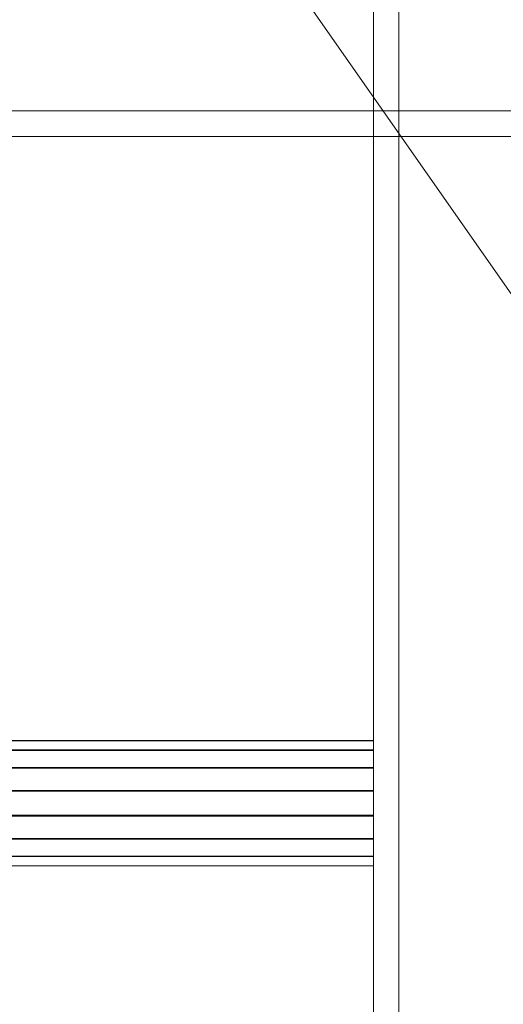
# Model space of a CAD drawing. Header units: millimetres. Extents: x -4395 to 65662, y -65530 to 6847.
# Tile 405 of 656: x 1461 to 1536, y -34217 to -34063. Entities that reach past the tile are written whole.
import ezdxf

# ---------------------------------------------------------------- set-up
doc = ezdxf.new("R2010")
doc.units = ezdxf.units.MM
for name, color, linetype, lineweight in [('COTAS_O', 1, 'Continuous', 0), ('frontal_C03', 7, 'Continuous', 0), ('frontal_tolva', 7, 'Continuous', 0)]:
    doc.layers.add(name, color=color, linetype=linetype, lineweight=lineweight)
doc.dimstyles.new('R19_100', dxfattribs={"dimtxt": 250, "dimasz": 150, "dimexe": 150, "dimexo": 80, "dimgap": 100, "dimtad": 1, "dimtih": 1, "dimtoh": 1, "dimdsep": 46, "dimcen": 0.09, "dimadec": 0, "dimazin": 0, "dimtfac": 1, "dimtdec": 4, "dimtofl": 0, "dimtmove": 0, "dimatfit": 3, "dimfxl": 1, "dimtolj": 1, "dimtzin": 0, "dimarcsym": 0})

# ---------------------------------------------------------------- blocks, each defined once
blk = doc.blocks.new('DIM_R33_43')
at = {"layer": 'COTAS_O'}
for p, q in [((-1725, -33700), (-1575, -33655)), ((1725, -33700), (1575, -33655)), ((-1725, -34400), (-1725, -33700)), ((-1725, -33700), (1725, -33700)), ((-1725, -33700), (-1575, -33745)), ((1725, -33700), (1575, -33745)), ((1725, -34400), (1725, -33700))]:
    blk.add_line(p, q, dxfattribs=at)
blk.add_text('3450 O', height=250, dxfattribs=at).set_placement((0, -33600))

msp = doc.modelspace()

# ---------------------------------------------------------------- linework, layer by layer
at = {"layer": 'frontal_C03'}
for p, q in [((1516, -35237.853), (1516, -32581.274)), ((1520, -32581.274), (1520, -35237.853)), ((1520, -35241.781), (1520, -32585.202)), ((1520, -33068.391), (1520, -35724.97)), ((1516, -33072.319), (1516, -35728.898)), ((1520, -35728.898), (1520, -33072.319)), ((-1580, -34077.095), (1620, -34077.095)), ((-1580, -34081.095), (1620, -34081.095)), ((1516, -34175.655), (-1476, -34175.655)), ((1516, -34175.682), (-1476, -34175.682)), ((1516, -34177.124), (1516, -34175.655)), ((1516, -34175.655), (1516, -34175.682)), ((1516, -34175.682), (1516, -34177.199)), ((1516, -34177.124), (-1476, -34177.124)), ((1516, -34177.199), (-1476, -34177.199)), ((1516, -34179.864), (1516, -34177.124)), ((1516, -34177.199), (1516, -34179.977)), ((1516, -34179.864), (-1476, -34179.864)), ((1516, -34179.977), (-1476, -34179.977)), ((1516, -34183.458), (1516, -34179.864)), ((1516, -34179.977), (1516, -34183.592)), ((1516, -34183.458), (-1476, -34183.458)), ((-1476, -34183.592), (1516, -34183.592)), ((1516, -34187.36), (1516, -34183.458)), ((1516, -34183.592), (1516, -34187.494)), ((1516, -34187.36), (-1476, -34187.36)), ((1516, -34187.494), (-1476, -34187.494)), ((1516, -34190.975), (1516, -34187.36)), ((1516, -34187.494), (1516, -34191.088)), ((1516, -34190.975), (-1476, -34190.975)), ((1516, -34191.088), (-1476, -34191.088)), ((1516, -34193.753), (1516, -34190.975)), ((1516, -34191.088), (1516, -34193.828)), ((1516, -34193.753), (-1476, -34193.753)), ((1516, -34193.828), (-1476, -34193.828)), ((1516, -34195.27), (1516, -34193.753)), ((1516, -34193.828), (1516, -34195.297)), ((1516, -34195.27), (-1476, -34195.27)), ((1516, -34195.297), (-1476, -34195.297)), ((1516, -34195.297), (1516, -34195.27))]:
    msp.add_line(p, q, dxfattribs=at)
at = {"layer": 'frontal_tolva'}
msp.add_line((1720.416, -34367.194), (673.416, -32870.194), dxfattribs=at)

# ---------------------------------------------------------------- dimensions: what is measured, and where the dimension line sits
at = {"layer": 'COTAS_O'}
dim = msp.add_aligned_dim(p1=(-1725, -34400), p2=(1725, -34400), distance=700, text='<> O', dimstyle='R19_100', dxfattribs=at)
dim.commit()
dim.dimension.update_dxf_attribs({"geometry": 'DIM_R33_43', "text_midpoint": (0, -33700)})

doc.saveas('drawing.dxf')
